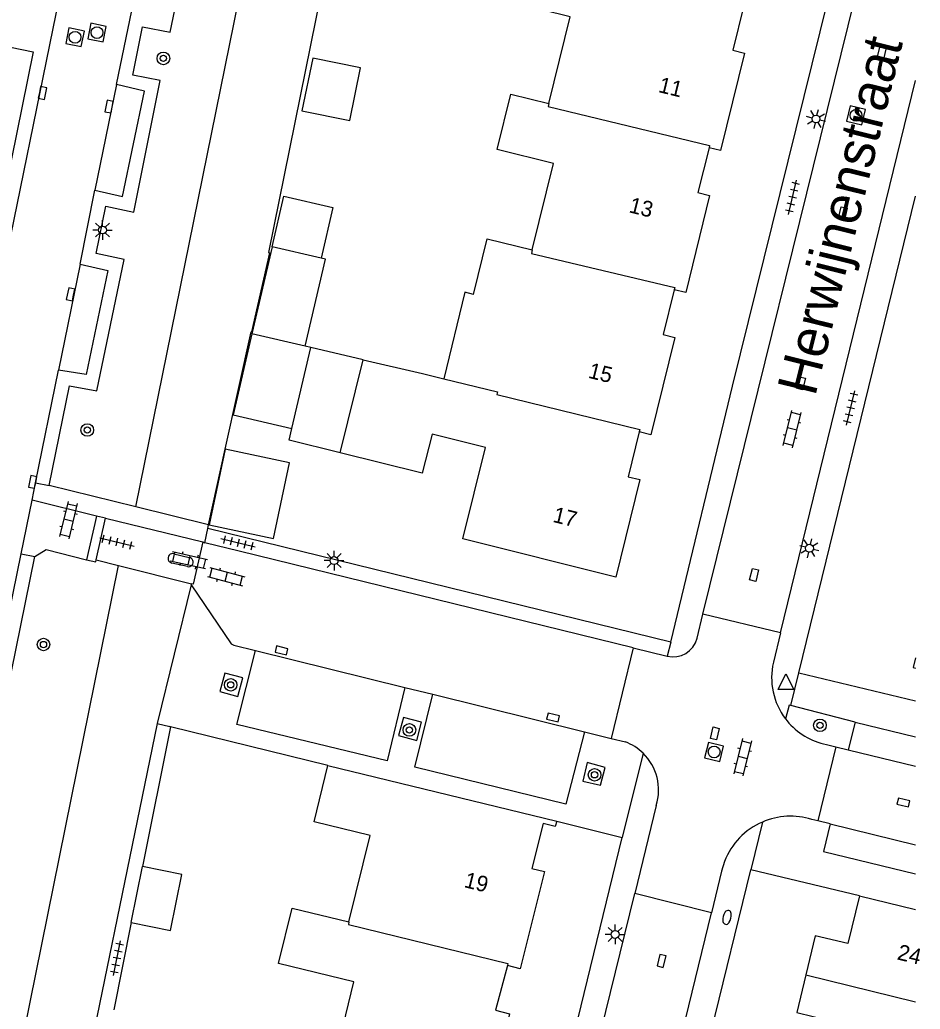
# Model space of a CAD drawing. Extents: x 124000 to 128010, y 398999 to 403000.
# Drawn here: x 127943 to 128000.3, y 399500.6 to 399563.5 of the extents above; entities that cross this region are included whole.
import ezdxf

# ---------------------------------------------------------------- set-up
doc = ezdxf.new("R2010")
doc.units = 0
for name, color, linetype in [('gg-afsc-erfafscheiding', 7, 'Continuous'), ('gg-afsc-muur', 7, 'Continuous'), ('gg-anno-huisnummerreeks BGT', 7, 'Continuous'), ('gg-anno-openbare ruimte label', 7, 'Continuous'), ('gg-bbg-bijgebouw', 7, 'Continuous'), ('gg-bbg-gedigitaliseerde bebouwing', 7, 'Continuous'), ('gg-bbg-gedigitaliseerde bijgebouw', 7, 'Continuous'), ('gg-bbg-hoofdgebouw', 7, 'Continuous'), ('gg-bbg-luifel en loopbrug', 7, 'Continuous'), ('gg-bbg-tussenscheiding', 7, 'Continuous'), ('gg-knt-verharding', 7, 'Continuous'), ('gg-knt-verharding nz', 7, 'Continuous'), ('gt-grn-groengrens', 7, 'Continuous'), ('gt-grn-weggrens', 7, 'Continuous'), ('gt-symb-boom', 7, 'Continuous'), ('gt-symb-brandkraan', 7, 'Continuous'), ('gt-symb-klinker verharding', 7, 'Continuous'), ('gt-symb-kolk', 7, 'Continuous'), ('gt-symb-kolk center center', 7, 'Continuous'), ('gt-symb-lichtmast', 7, 'Continuous'), ('gt-symb-rioolschacht', 7, 'Continuous'), ('gt-symb-tegel verharding', 7, 'Continuous'), ('gt-symb-waterafsluiter', 7, 'Continuous')]:
    doc.layers.add(name, color=color, linetype=linetype)

# ---------------------------------------------------------------- blocks, each defined once
blk = doc.blocks.new('gt0-BOOM')
at = {"layer": 'gt-symb-boom'}
for radius in [0.4, 0.2]:
    blk.add_circle((0, 0), radius, dxfattribs=at)
blk = doc.blocks.new('gt0-KOLK')
at = {"layer": 'gt-symb-kolk'}
blk.add_lwpolyline([(0, 0), (0.375, 0), (0.375, 0.4), (-0.375, 0.4), (-0.375, 0), (0, 0)], dxfattribs=at)
blk = doc.blocks.new('gt0-RS')
at = {"layer": 'gt-symb-rioolschacht'}
blk.add_lwpolyline([(-0.5, -0.5), (0.5, -0.5), (0.5, 0.5), (-0.5, 0.5)], close=True, dxfattribs=at)
blk.add_circle((0, 0), 0.375, dxfattribs=at)
blk = doc.blocks.new('gt0-LMAST')
at = {"layer": 'gt-symb-lichtmast'}
for p, q in [((-0.182, 0.173), (-0.447, 0.438)), ((-0.005, 0.246), (-0.005, 0.621)), ((0.172, 0.173), (0.437, 0.438)), ((-0.255, -0.004), (-0.63, -0.004)), ((-0.182, -0.181), (-0.447, -0.446)), ((-0.005, -0.254), (-0.005, -0.629)), ((0.437, -0.446), (0.172, -0.181)), ((0.245, -0.004), (0.62, -0.004))]:
    blk.add_line(p, q, dxfattribs=at)
blk.add_circle((-0.005, -0.004), 0.25, dxfattribs=at)
blk = doc.blocks.new('gt0-KOLKCC')
at = {"layer": 'gt-symb-kolk center center'}
blk.add_lwpolyline([(-0.375, 0.2), (0.375, 0.2), (0.375, -0.2), (-0.375, -0.2)], close=True, dxfattribs=at)
blk = doc.blocks.new('gt0-KL1')
at = {"layer": 'gt-symb-klinker verharding'}
for p, q in [((-1.15, 0.3), (1.15, 0.3)), ((-1, -0.3), (-1, 0.3)), ((-0.5, 0.3), (-0.5, 0.45)), ((0, -0.3), (0, 0.3)), ((0.5, 0.3), (0.5, 0.45)), ((1, -0.3), (1, 0.3)), ((-1.15, -0.3), (1.15, -0.3)), ((-0.5, -0.45), (-0.5, -0.3)), ((0.5, -0.45), (0.5, -0.3))]:
    blk.add_line(p, q, dxfattribs=at)
blk = doc.blocks.new('gt0-TEG1')
at = {"layer": 'gt-symb-tegel verharding'}
for p, q in [((-1.125, 0), (1.125, 0)), ((-0.9, -0.25), (-0.9, 0.25)), ((-0.45, -0.25), (-0.45, 0.25)), ((0, -0.25), (0, 0.25)), ((0.45, -0.25), (0.45, 0.25)), ((0.9, -0.25), (0.9, 0.25))]:
    blk.add_line(p, q, dxfattribs=at)
blk = doc.blocks.new('gt0-WAFSL')
at = {"layer": 'gt-symb-waterafsluiter'}
for p, q in [((-0.5, -0.333), (0, 0.667)), ((0, 0.667), (0.5, -0.333)), ((0.5, -0.333), (-0.5, -0.333))]:
    blk.add_line(p, q, dxfattribs=at)
blk = doc.blocks.new('gt0-BR')
at = {"layer": 'gt-symb-brandkraan'}
for centre, radius, start, end in [((-0.244, 0), 0.206, 107.56694, 252.43307), ((0.599, -2.664), 3, 106.89205, 107.56694), ((0, -0.691), 0.938, 73.10799, 106.89205), ((-0.599, -2.664), 3, 72.43309, 73.10799), ((0.244, 0), 0.206, 287.56695, 72.43309), ((0.599, 2.664), 3, 252.43307, 253.10797), ((0, 0.691), 0.938, 253.10797, 286.89206), ((-0.599, 2.664), 3, 286.89206, 287.56695)]:
    blk.add_arc(centre, radius, start, end, dxfattribs=at)

msp = doc.modelspace()

# ---------------------------------------------------------------- linework, layer by layer
at = {"layer": 'gg-afsc-erfafscheiding'}
for p, q in [((127957.788, 399543.642), (127958.947, 399548.667)), ((127955.033, 399531.372), (127956.104, 399536.186))]:
    msp.add_line(p, q, dxfattribs=at)
for points in [[(127968.569, 399596.617), (127958.846, 399548.687), (127958.947, 399548.667)], [(127956.104, 399536.186), (127957.755, 399543.649), (127957.788, 399543.642)]]:
    msp.add_lwpolyline(points, dxfattribs=at)
at = {"layer": 'gg-afsc-muur'}
for p, q in [((127952.617, 399518.547), (127950.84, 399509.663)), ((127952.617, 399518.547), (127952.571, 399518.558)), ((127962.624, 399516.077), (127952.617, 399518.547)), ((127950.126, 399506.094), (127949.015, 399500.544))]:
    msp.add_line(p, q, dxfattribs=at)
at = {"layer": 'gg-bbg-bijgebouw'}
for p, q in [((127963.403, 399535.963), (127960.171, 399536.765)), ((127950.126, 399506.094), (127950.84, 399509.663))]:
    msp.add_line(p, q, dxfattribs=at)
msp.add_lwpolyline([(127950.126, 399506.094), (127952.626, 399505.594), (127953.34, 399509.163), (127950.84, 399509.663)], dxfattribs=at)
at = {"layer": 'gg-bbg-gedigitaliseerde bebouwing'}
for points in [[(127976.68, 399558.169), (127978.036, 399563.67), (127974.428, 399564.562), (127974.586, 399565.205)], [(127975.627, 399548.85), (127976.984, 399554.354), (127973.385, 399555.243), (127974.253, 399558.765), (127976.68, 399558.169)], [(127971.897, 399546.028), (127972.764, 399549.554), (127975.627, 399548.85)], [(127971.897, 399546.028), (127971.347, 399546.163), (127969.999, 399540.665)], [(127964.87, 399541.871), (127968.654, 399540.995), (127969.999, 399540.665)], [(127963.972, 399506.146), (127965.31, 399511.643), (127961.759, 399512.509), (127962.624, 399516.077)], [(127962.94, 399496.828), (127964.277, 399502.325), (127959.5, 399503.488), (127960.36, 399507.024), (127963.972, 399506.146)]]:
    msp.add_lwpolyline(points, dxfattribs=at)
at = {"layer": 'gg-bbg-gedigitaliseerde bijgebouw'}
for p, q in [((127959.088, 399549.047), (127957.803, 399543.515)), ((127962.2, 399548.325), (127959.088, 399549.047)), ((127961.189, 399542.728), (127957.803, 399543.515)), ((127960.341, 399537.496), (127961.537, 399542.648)), ((127964.87, 399541.871), (127961.537, 399542.648)), ((127960.171, 399536.765), (127960.341, 399537.496))]:
    msp.add_line(p, q, dxfattribs=at)
for points in [[(127961.663, 399561.049), (127960.983, 399557.698), (127964.025, 399557.081), (127964.705, 399560.432), (127961.663, 399561.049)], [(127961.189, 399542.728), (127962.474, 399548.261), (127962.2, 399548.325)]]:
    msp.add_lwpolyline(points, dxfattribs=at)
at = {"layer": 'gg-bbg-hoofdgebouw'}
for p, q in [((127962.624, 399516.077), (127977.185, 399512.546)), ((127996.44, 399507.79), (128000, 399506.922))]:
    msp.add_line(p, q, dxfattribs=at)
for points in [[(127989.081, 399564.387), (127988.377, 399561.543), (127989.114, 399561.361), (127987.598, 399555.174), (127986.87, 399555.354)], [(127986.87, 399555.354), (127986.163, 399552.497), (127986.901, 399552.314), (127985.38, 399546.145), (127984.652, 399546.325)], [(127984.652, 399546.325), (127983.956, 399543.472), (127984.684, 399543.292), (127983.159, 399537.108), (127982.431, 399537.288)], [(127982.431, 399537.288), (127981.727, 399534.432), (127982.456, 399534.252), (127980.939, 399528.064), (127971.202, 399530.481), (127972.648, 399536.305), (127969.251, 399537.148), (127968.634, 399534.664), (127963.403, 399535.963)], [(128000, 399522.922), (127999.85, 399522.31), (128000, 399522.274)], [(127977.185, 399512.546), (127977.083, 399512.202), (127976.308, 399512.39), (127975.599, 399509.541), (127976.403, 399509.335), (127974.866, 399503.156), (127974.041, 399503.361)], [(127996.44, 399507.79), (127995.7, 399504.76), (127993.62, 399505.26), (127993.018, 399502.776)], [(127974.041, 399503.361), (127973.293, 399500.523), (127974.173, 399500.295), (127972.664, 399494.132), (127971.936, 399494.31)], [(127993.018, 399502.776), (127992.44, 399500.39), (127994.52, 399499.88), (127993.819, 399497.026)]]:
    msp.add_lwpolyline(points, dxfattribs=at)
at = {"layer": 'gg-bbg-luifel en loopbrug'}
msp.add_line((127961.537, 399542.648), (127961.189, 399542.728), dxfattribs=at)
for points in [[(127959.088, 399549.047), (127959.831, 399552.261), (127962.944, 399551.541), (127962.2, 399548.325)], [(127957.803, 399543.515), (127956.607, 399538.364), (127960.341, 399537.496)], [(127956.104, 399536.186), (127955.079, 399531.377), (127959.173, 399530.504), (127960.198, 399535.313), (127956.104, 399536.186)]]:
    msp.add_lwpolyline(points, dxfattribs=at)
at = {"layer": 'gg-bbg-tussenscheiding'}
for p, q in [((127963.403, 399535.963), (127964.87, 399541.871)), ((127993.018, 399502.776), (128000, 399501.054))]:
    msp.add_line(p, q, dxfattribs=at)
for points in [[(127976.68, 399558.169), (127976.633, 399557.978), (127986.905, 399555.496), (127986.87, 399555.354)], [(127975.627, 399548.85), (127975.572, 399548.626), (127984.684, 399546.456), (127984.652, 399546.325)], [(127969.999, 399540.665), (127973.42, 399539.827), (127973.38, 399539.663), (127982.468, 399537.436), (127982.431, 399537.288)], [(127963.972, 399506.146), (127963.931, 399505.979), (127974.079, 399503.506), (127974.041, 399503.361)]]:
    msp.add_lwpolyline(points, dxfattribs=at)
at = {"layer": 'gg-knt-verharding'}
for p, q in [((127950.194, 399587.661), (127938.165, 399528.852)), ((127986.481, 399525.7), (127996.518, 399566.367)), ((127949.194, 399559.373), (127950.167, 399564.077)), ((127991.416, 399524.517), (128000, 399559.633)), ((127946.877, 399547.949), (127947.818, 399552.651)), ((127992.57, 399521.98), (128000, 399552.277)), ((127944.047, 399534.059), (127945.506, 399541.207)), ((127943.818, 399532.939), (127944.047, 399534.059)), ((127950.415, 399532.518), (127944.91, 399533.883)), ((127943.123, 399529.537), (127943.818, 399532.939)), ((127955.033, 399531.372), (127950.415, 399532.518)), ((127947.916, 399531.928), (127947.293, 399529.165)), ((127947.907, 399529.148), (127948.501, 399531.797)), ((127948.501, 399531.797), (127947.916, 399531.928)), ((127948.501, 399531.797), (127954.687, 399530.289)), ((127954.99, 399531.148), (127955.033, 399531.372)), ((127954.816, 399530.246), (127954.99, 399531.148)), ((127984.427, 399523.926), (127954.99, 399531.148)), ((127954.687, 399530.289), (127954.816, 399530.246)), ((127941.173, 399519.985), (127943.123, 399529.537)), ((127952.839, 399529.543), (127953.81, 399529.313)), ((127947.907, 399529.148), (127949.325, 399528.792)), ((127949.325, 399528.792), (127953.952, 399527.631)), ((127953.694, 399528.73), (127952.718, 399528.952)), ((127953.935, 399527.557), (127951.779, 399518.752)), ((127953.952, 399527.631), (127953.935, 399527.557)), ((127986.103, 399524.167), (127986.481, 399525.7)), ((127991.416, 399524.517), (127986.481, 399525.7)), ((127991.416, 399524.517), (127990.958, 399522.642)), ((127982.035, 399523.57), (127980.646, 399517.805)), ((127982.035, 399523.57), (127984.206, 399523.037)), ((127992.57, 399521.98), (128000, 399520.183)), ((127967.513, 399521.049), (127969.306, 399520.606)), ((127996.149, 399518.84), (127992.06, 399519.889)), ((127951.779, 399518.752), (127952.571, 399518.558)), ((127991.723, 399519.052), (127991.825, 399518.923)), ((127996.149, 399518.84), (127995.708, 399517.084)), ((127996.149, 399518.84), (128000, 399517.905)), ((127978.952, 399518.223), (127980.646, 399517.805)), ((127980.646, 399517.805), (127981.552, 399517.582)), ((127994.33, 399517.42), (127994.934, 399517.273)), ((127994.934, 399517.273), (127993.784, 399512.561)), ((127994.934, 399517.273), (127995.708, 399517.084)), ((127983.508, 399513.543), (127982.14, 399507.946)), ((127977.185, 399512.546), (127981.344, 399511.507)), ((127993.784, 399512.561), (127993.393, 399512.656)), ((127994.565, 399512.372), (127993.784, 399512.561)), ((127951.987, 399391.191), (127981.344, 399511.507)), ((127977.87, 399461.78), (127989.52, 399509.46)), ((127996.44, 399507.79), (127989.52, 399509.46)), ((127968.147, 399450.688), (127982.14, 399507.946)), ((127987.018, 399506.718), (127982.14, 399507.946)), ((127975.524, 399459.517), (127987.018, 399506.718))]:
    msp.add_line(p, q, dxfattribs=at)
for points in [[(127944.91, 399533.883), (127946.194, 399540.225), (127947.943, 399539.9), (127949.673, 399548.254), (127947.906, 399548.617), (127948.515, 399551.633), (127950.286, 399551.265), (127951.974, 399559.631), (127950.237, 399559.966), (127950.845, 399563.045), (127952.611, 399562.7), (127954.337, 399571.039), (127952.564, 399571.431), (127953.41, 399575.443), (127955.159, 399575.111), (127956.858, 399583.443), (127955.134, 399583.817), (127955.749, 399586.833), (127957.503, 399586.509), (127959.228, 399594.867), (127957.486, 399595.246), (127958.107, 399598.28)], [(127984.427, 399523.926), (127988.363, 399540.19), (128000, 399587.223)], [(127940.98, 399562.03), (127943.901, 399561.437), (127942.158, 399552.859), (127939.238, 399553.452), (127940.98, 399562.03)], [(127947.818, 399552.651), (127949.569, 399552.247), (127950.971, 399558.942), (127949.194, 399559.373)], [(127946.877, 399547.949), (127948.639, 399547.537), (127947.271, 399540.926), (127945.506, 399541.207)], [(127954.687, 399530.289), (127954.06, 399527.604), (127953.952, 399527.631)], [(127982.035, 399523.57), (127956.98, 399529.701), (127954.816, 399530.246)], [(127937.684, 399498.479), (127938.696, 399503.485), (127940.457, 399503.158), (127942.163, 399511.418), (127940.412, 399511.825), (127944.004, 399529.357)], [(127944.004, 399529.357), (127944.708, 399529.81), (127947.293, 399529.165)], [(127947.293, 399529.165), (127947.869, 399529.021), (127947.907, 399529.148)], [(127953.935, 399527.557), (127956.49, 399523.813), (127956.646, 399523.734), (127958.031, 399523.391)], [(127967.513, 399521.049), (127966.399, 399516.383), (127956.848, 399518.698), (127958.031, 399523.391)], [(127955.752, 399520.778), (127956.904, 399520.469), (127957.22, 399521.648), (127956.068, 399521.956), (127955.752, 399520.778)], [(127978.952, 399518.223), (127977.757, 399513.618), (127968.15, 399515.974), (127969.306, 399520.606)], [(127992.06, 399519.889), (127991.967, 399519.913), (127991.723, 399519.052)], [(127951.779, 399518.752), (127946.197, 399491.637), (127946.648, 399491.545)], [(127967.127, 399517.984), (127968.279, 399517.675), (127968.589, 399518.835), (127967.438, 399519.143), (127967.127, 399517.984)], [(127978.837, 399515.093), (127979.974, 399514.83), (127980.27, 399515.961), (127979.109, 399516.265), (127978.837, 399515.093)], [(127994.565, 399512.372), (127994.146, 399510.621), (128000, 399509.194)], [(127987.849, 399509.984), (127987.66, 399509.36), (127987.018, 399506.718)]]:
    msp.add_lwpolyline(points, dxfattribs=at)
for centre, radius, start, end in [((127952.766, 399529.25), 0.302, 75.95093, 260.90766), ((127953.768, 399529.018), 0.298, 255.58595, 81.9076), ((127984.584, 399524.56), 1.569, 256.07033, 345.49228), ((127995.176, 399521.664), 4.33, 166.94856, 217.11013), ((127995.173, 399521.664), 4.327, 219.30745, 258.76503), ((127980.392, 399514.527), 3.267, 45.70393, 69.20842), ((127980.392, 399514.527), 3.268, 342.47595, 45.70199), ((127992.055, 399508.346), 4.514, 113.47377, 158.71977), ((127992.054, 399508.352), 4.508, 72.71687, 113.48897)]:
    msp.add_arc(centre, radius, start, end, dxfattribs=at)
at = {"layer": 'gg-knt-verharding nz'}
for p, q in [((127949.194, 399559.373), (127947.818, 399552.651)), ((127946.877, 399547.949), (127945.506, 399541.207)), ((127958.031, 399523.391), (127967.513, 399521.049)), ((127969.306, 399520.606), (127978.952, 399518.223)), ((127995.708, 399517.084), (128000, 399516.04)), ((127994.565, 399512.372), (128000, 399511.042))]:
    msp.add_line(p, q, dxfattribs=at)
at = {"layer": 'gt-grn-groengrens'}
msp.add_line((127922.887, 399398.34), (127949.325, 399528.792), dxfattribs=at)
msp.add_lwpolyline([(127950.415, 399532.518), (127964.051, 399599.658), (127964.184, 399599.632)], dxfattribs=at)
at = {"layer": 'gt-grn-weggrens'}
for p, q in [((127944.047, 399534.059), (127944.91, 399533.883)), ((127947.916, 399531.928), (127943.818, 399532.939)), ((127943.123, 399529.537), (127944.004, 399529.357)), ((127984.427, 399523.926), (127984.206, 399523.037)), ((127992.06, 399519.889), (127992.57, 399521.98)), ((127982.674, 399516.866), (127981.344, 399511.507)), ((127990.257, 399512.486), (127989.52, 399509.46))]:
    msp.add_line(p, q, dxfattribs=at)

# ---------------------------------------------------------------- block references
at = {"layer": 'gt-symb-boom'}
for p in [(127952.173, 399561.028), (127947.331, 399537.407), (127944.549, 399523.772), (127956.45, 399521.21), (127967.814, 399518.345), (127993.915, 399518.636), (127979.586, 399515.491)]:
    msp.add_blockref('gt0-BOOM', p, dxfattribs=at)
at = {"layer": 'gt-symb-brandkraan', "rotation": 76.40843956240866}
msp.add_blockref('gt0-BR', (127988.012, 399506.427), dxfattribs=at)
at = {"layer": 'gt-symb-klinker verharding'}
for p, rotation in [((127992.151, 399537.469), 76.17220496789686), ((127946.137, 399531.681), -103.59156043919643), ((127953.797, 399529.12), 167.353146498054), ((127956.166, 399528.089), -14.89818725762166), ((127989.001, 399516.607), -103.71646932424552)]:
    msp.add_blockref('gt0-KL1', p, dxfattribs=dict(at, rotation=rotation))
at = {"layer": 'gt-symb-kolk'}
for p, rotation in [((127944.286, 399558.866), -101.53462065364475), ((127948.916, 399557.931), 79.10581701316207), ((127946.464, 399545.988), 78.11724113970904), ((127944.055, 399534.069), 78.52151796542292), ((127959.635, 399523.203), -13.591560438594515), ((127976.905, 399518.938), -13.591560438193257), ((127999.176, 399513.537), -13.772145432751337), ((127983.652, 399503.71), -104.17514205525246)]:
    msp.add_blockref('gt0-KOLK', p, dxfattribs=dict(at, rotation=rotation))
at = {"layer": 'gt-symb-kolk center center'}
for p, rotation in [((127997.843, 399561.391), -103.77790045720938), ((127995.371, 399551.182), -103.7779004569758), ((127992.706, 399540.382), -103.77790045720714), ((127989.725, 399528.195), -103.77790045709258), ((127987.233, 399518.119), -103.77790045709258)]:
    msp.add_blockref('gt0-KOLKCC', p, dxfattribs=dict(at, rotation=rotation))
at = {"layer": 'gt-symb-lichtmast'}
for p, rotation in [((127993.674, 399557.181), -13.8834180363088), ((127993.245, 399529.899), 76.28353067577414)]:
    msp.add_blockref('gt0-LMAST', p, dxfattribs=dict(at, rotation=rotation))
for p in [(127948.305, 399550.124), (127963.028, 399529.112), (127980.899, 399505.35)]:
    msp.add_blockref('gt0-LMAST', p, dxfattribs=at)
at = {"layer": 'gt-symb-rioolschacht'}
for p, rotation in [((127947.95, 399562.667), 78.04935273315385), ((127946.556, 399562.37), 78.17329607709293), ((127996.215, 399557.408), -103.71646932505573), ((127987.189, 399516.944), -103.71646932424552)]:
    msp.add_blockref('gt0-RS', p, dxfattribs=dict(at, rotation=rotation))
at = {"layer": 'gt-symb-tegel verharding'}
for p, rotation in [((127992.173, 399552.202), 76.464143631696), ((127995.867, 399538.803), 76.46414363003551), ((127949.221, 399530.284), -13.411071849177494), ((127956.919, 399530.222), 166.06098564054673), ((127949.221, 399503.833), 79.04956573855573)]:
    msp.add_blockref('gt0-TEG1', p, dxfattribs=dict(at, rotation=rotation))
at = {"layer": 'gt-symb-waterafsluiter'}
msp.add_blockref('gt0-WAFSL', (127991.758, 399521.236), dxfattribs=at)

# ---------------------------------------------------------------- texts
at = {"layer": 'gg-anno-huisnummerreeks BGT'}
for s, rotation, p in [('11', 346.2, (127983.593, 399558.9)), ('13', 346.2, (127981.72, 399551.256)), ('15', 346.2, (127979.134, 399540.738)), ('17', 346.2, (127976.881, 399531.575)), ('19', 346, (127971.238, 399508.362)), ('24', 346.3, (127998.774, 399503.766))]:
    msp.add_text(s, height=1, rotation=rotation, dxfattribs=at).set_placement(p)
at = {"layer": 'gg-anno-openbare ruimte label'}
msp.add_text('Herwijnenstraat', height=2.5, rotation=76.1, dxfattribs=at).set_placement((127993.61, 399539.493))

doc.saveas('drawing.dxf')
